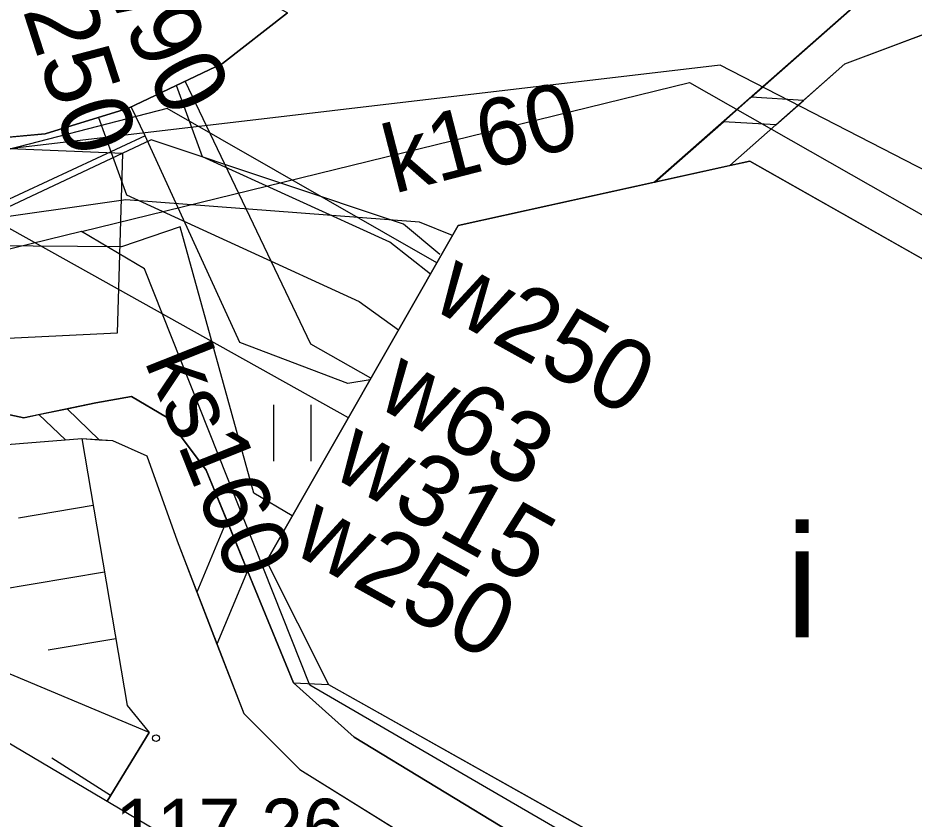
# Model space of a CAD drawing. Extents: x 6434771 to 6436222, y 5663454 to 5664782.
# Drawn here: x 6435168.25 to 6435180.24, y 5663845.99 to 5663856.71 of the extents above; entities that cross this region are included whole.
import ezdxf

# ---------------------------------------------------------------- set-up
doc = ezdxf.new("R2010")
doc.units = 0
for name, color, linetype in [('Warstwa 1', 7, 'Continuous'), ('Warstwa 12', 7, 'Continuous'), ('Warstwa 13', 7, 'Continuous'), ('Warstwa 15', 7, 'Continuous'), ('Warstwa 20', 7, 'Continuous'), ('Warstwa 25', 7, 'Continuous'), ('Warstwa 3', 7, 'Continuous'), ('Warstwa 34', 7, 'Continuous'), ('Warstwa 5', 7, 'Continuous'), ('Warstwa 51', 7, 'Continuous'), ('Warstwa 63', 7, 'Continuous'), ('Warstwa 7', 7, 'Continuous'), ('Warstwa 9', 7, 'Continuous')]:
    doc.layers.add(name, color=color, linetype=linetype)

msp = doc.modelspace()

# ---------------------------------------------------------------- linework, layer by layer
at = {"layer": 'Warstwa 1'}
msp.add_lwpolyline([(6435174.144, 5663853.931), (6435171.58, 5663849.442), (6435172.41, 5663847.792), (6435181.877, 5663842.477), (6435185.952, 5663850.318), (6435178.045, 5663854.794)], close=True, dxfattribs=at)
at = {"layer": 'Warstwa 12'}
for points in [[(6435184.91, 5663855.561), (6435183.535, 5663853.048), (6435177.651, 5663856.079), (6435167.265, 5663854.854), (6435160.708, 5663855.184), (6435153.514, 5663873.042), (6435146.921, 5663869.156)], [(6435173.86, 5663853.434), (6435170.253, 5663855.498), (6435167.725, 5663854.849), (6435160.837, 5663855.112), (6435160.319, 5663856.098), (6435157.676, 5663855), (6435146.824, 5663860.742), (6435145.767, 5663860.207)], [(6435172.978, 5663851.889), (6435172.175, 5663852.345), (6435170.493, 5663855.864)], [(6435173.775, 5663853.284), (6435173.232, 5663853.712), (6435170.725, 5663854.852), (6435170.374, 5663855.808)], [(6435169.959, 5663855.132), (6435169.769, 5663855.522)], [(6435169.332, 5663855.379), (6435169.709, 5663854.345), (6435172.822, 5663852.917), (6435173.348, 5663852.537)], [(6435173.9, 5663853.544), (6435173.415, 5663853.95), (6435170.038, 5663855.081), (6435165.894, 5663853.131), (6435162.013, 5663854.778), (6435161.809, 5663855.27)], [(6435169.959, 5663855.132), (6435167.022, 5663853.767), (6435165.41, 5663854.467), (6435159.582, 5663852.056)], [(6435172.965, 5663851.867), (6435172.669, 5663851.819), (6435171.225, 5663852.366), (6435169.959, 5663855.132)], [(6435174.07, 5663853.8), (6435173.625, 5663853.977), (6435169.698, 5663854.275), (6435165.501, 5663853.681)], [(6435172.676, 5663851.362), (6435167.825, 5663854.067), (6435159.743, 5663851.961)], [(6435171.925, 5663850.047), (6435171.411, 5663850.354), (6435170.424, 5663853.916), (6435169.641, 5663853.646), (6435165.501, 5663853.681)]]:
    msp.add_lwpolyline(points, dxfattribs=at)
at = {"layer": 'Warstwa 15'}
msp.add_lwpolyline([(6435161.681, 5663852.112), (6435169.587, 5663852.496), (6435169.656, 5663854.895), (6435161.759, 5663855.221)], close=True, dxfattribs=at)
at = {"layer": 'Warstwa 20'}
msp.add_lwpolyline([(6435169.109, 5663851.082), (6435169.716, 5663847.514), (6435170.012, 5663847.151), (6435169.448, 5663846.234)], dxfattribs=at)
at = {"layer": 'Warstwa 25'}
msp.add_circle((6435170.102, 5663847.074), 0.045, dxfattribs=at)
at = {"layer": 'Warstwa 34'}
msp.add_lwpolyline([(6435169.296, 5663858.22), (6435171.859, 5663856.779), (6435170.99, 5663856.099), (6435169.733, 5663855.505), (6435168.619, 5663855.158), (6435167.267, 5663855.034), (6435160.84, 5663855.312), (6435160.373, 5663856.368), (6435153.507, 5663873.292)], dxfattribs=at)
at = {"layer": 'Warstwa 5'}
for p, q in [((6435178.066, 5663855.651), (6435179.491, 5663856.907)), ((6435170.99, 5663856.099), (6435171.859, 5663856.779)), ((6435179.318, 5663856.096), (6435180.768, 5663856.641)), ((6435169.733, 5663855.505), (6435170.99, 5663856.099)), ((6435178.765, 5663855.607), (6435179.318, 5663856.096)), ((6435177.693, 5663855.322), (6435178.066, 5663855.651)), ((6435178.395, 5663855.279), (6435178.765, 5663855.607)), ((6435168.619, 5663855.158), (6435169.733, 5663855.505)), ((6435176.774, 5663854.513), (6435177.693, 5663855.322)), ((6435177.779, 5663854.735), (6435178.395, 5663855.279)), ((6435167.267, 5663855.034), (6435168.619, 5663855.158)), ((6435177.779, 5663854.735), (6435178.045, 5663854.794)), ((6435178.045, 5663854.794), (6435183.132, 5663851.914)), ((6435174.144, 5663853.931), (6435176.773, 5663854.513)), ((6435176.773, 5663854.513), (6435176.774, 5663854.513)), ((6435171.58, 5663849.442), (6435174.144, 5663853.931)), ((6435169.295, 5663851.56), (6435169.776, 5663851.644)), ((6435169.776, 5663851.644), (6435170.243, 5663851.368)), ((6435167.245, 5663851.594), (6435168.333, 5663851.361)), ((6435168.912, 5663851.481), (6435169.295, 5663851.56)), ((6435171.679, 5663850.782), (6435171.679, 5663851.532)), ((6435172.179, 5663850.782), (6435172.179, 5663851.532)), ((6435168.333, 5663851.361), (6435168.536, 5663851.403)), ((6435168.536, 5663851.403), (6435168.912, 5663851.481)), ((6435170.243, 5663851.368), (6435170.775, 5663850.662)), ((6435170.775, 5663850.662), (6435171.051, 5663849.989)), ((6435171.051, 5663849.989), (6435171.327, 5663849.313)), ((6435171.58, 5663849.442), (6435172.41, 5663847.792)), ((6435171.327, 5663849.313), (6435171.94, 5663847.817)), ((6435171.94, 5663847.817), (6435172.41, 5663847.792)), ((6435171.94, 5663847.817), (6435172.751, 5663847.088)), ((6435171.94, 5663847.817), (6435172.41, 5663847.792)), ((6435172.41, 5663847.792), (6435181.877, 5663842.477)), ((6435172.751, 5663847.088), (6435174.956, 5663845.751))]:
    msp.add_line(p, q, dxfattribs=at)
at = {"layer": 'Warstwa 51'}
for p, q in [((6435178.765, 5663855.607), (6435178.065, 5663855.651)), ((6435178.394, 5663855.28), (6435177.693, 5663855.322)), ((6435168.536, 5663851.403), (6435168.889, 5663851.064)), ((6435168.912, 5663851.48), (6435169.342, 5663851.068)), ((6435171.05, 5663849.989), (6435170.648, 5663849.029)), ((6435171.327, 5663849.313), (6435170.917, 5663848.333))]:
    msp.add_line(p, q, dxfattribs=at)
for points in [[(6435184.692, 5663867.684), (6435184.384, 5663865.358), (6435183.532, 5663862.768), (6435182.892, 5663861.056), (6435181.962, 5663859.457), (6435179.491, 5663856.907), (6435176.773, 5663854.512), (6435177.779, 5663854.735), (6435179.318, 5663856.096), (6435180.768, 5663856.641), (6435180.721, 5663856.444), (6435181.181, 5663856.306), (6435183.496, 5663860.628), (6435184.301, 5663862.609), (6435185.06, 5663865.07), (6435185.513, 5663867.724)], [(6435177.125, 5663842.394), (6435174.956, 5663845.751), (6435172.751, 5663847.088), (6435171.94, 5663847.817), (6435170.775, 5663850.662), (6435170.243, 5663851.368), (6435169.776, 5663851.644), (6435169.295, 5663851.56), (6435168.333, 5663851.361), (6435167.245, 5663851.594), (6435166.035, 5663851.549), (6435163.044, 5663851.485), (6435162.424, 5663851.473), (6435162.103, 5663851.417), (6435161.305, 5663851.039)], [(6435161.764, 5663850.768), (6435162.037, 5663850.967), (6435166.147, 5663850.888), (6435167.438, 5663850.952), (6435169.109, 5663851.082), (6435169.519, 5663851.057), (6435169.977, 5663850.851), (6435170.383, 5663849.716), (6435171.275, 5663847.405), (6435172.026, 5663846.656), (6435174.359, 5663845.208), (6435176.426, 5663842.463)]]:
    msp.add_lwpolyline(points, dxfattribs=at)
at = {"layer": 'Warstwa 63'}
msp.add_lwpolyline([(6435677.2, 5663546.629), (6436084.093, 5664236.205), (6435222.122, 5664744.822), (6434815.229, 5664055.245)], close=True, dxfattribs=at)
at = {"layer": 'Warstwa 7'}
for points in [[(6435169.103, 5663853.852), (6435177.238, 5663855.844), (6435182.631, 5663852.778)], [(6435169.103, 5663853.852), (6435160.222, 5663851.678)], [(6435178.971, 5663842.902), (6435178.918, 5663843.443), (6435178.407, 5663844.159), (6435175.129, 5663846.059), (6435172.16, 5663847.785), (6435169.947, 5663853.352), (6435169.103, 5663853.852)]]:
    msp.add_lwpolyline(points, dxfattribs=at)
at = {"layer": 'Warstwa 9'}
for p, q in [((6435169.109, 5663851.082), (6435169.342, 5663851.068)), ((6435169.109, 5663851.082), (6435169.716, 5663847.514)), ((6435169.342, 5663851.068), (6435169.519, 5663851.057)), ((6435169.519, 5663851.057), (6435169.977, 5663850.851)), ((6435169.977, 5663850.851), (6435170.383, 5663849.716)), ((6435169.262, 5663850.189), (6435168.263, 5663850.019)), ((6435170.383, 5663849.716), (6435170.648, 5663849.029)), ((6435169.413, 5663849.297), (6435167.108, 5663848.905)), ((6435170.012, 5663847.151), (6435165.604, 5663848.994)), ((6435170.648, 5663849.029), (6435170.917, 5663848.333)), ((6435169.565, 5663848.404), (6435168.658, 5663848.25)), ((6435170.917, 5663848.333), (6435171.275, 5663847.405)), ((6435169.716, 5663847.514), (6435170.012, 5663847.151)), ((6435171.275, 5663847.405), (6435172.026, 5663846.656)), ((6435169.448, 5663846.234), (6435170.012, 5663847.151)), ((6435169.495, 5663846.31), (6435168.706, 5663846.806)), ((6435172.026, 5663846.656), (6435174.359, 5663845.208))]:
    msp.add_line(p, q, dxfattribs=at)
msp.add_lwpolyline([(6435165.401, 5663848.622), (6435165.604, 5663848.994), (6435167.092, 5663848.806), (6435167.394, 5663850.643), (6435167.438, 5663850.952), (6435169.109, 5663851.082), (6435169.716, 5663847.514), (6435170.012, 5663847.151), (6435169.448, 5663846.234)], dxfattribs=at)

# ---------------------------------------------------------------- texts
at = {"layer": 'Warstwa 13'}
for s, rotation, p in [('w250', 287.9686, (6435168.032, 5663857.688)), ('w90', 296.0129, (6435169.259, 5663857.427)), ('w250', 330.9576, (6435173.76, 5663852.836)), ('w63', 330.9576, (6435173.025, 5663851.528)), ('w315', 330.9576, (6435172.423, 5663850.589)), ('w250', 330.9576, (6435171.895, 5663849.572))]:
    msp.add_text(s, height=0.95, rotation=rotation, dxfattribs=at).set_placement(p)
at = {"layer": 'Warstwa 25'}
msp.add_text('117.26', height=0.75, dxfattribs=at).set_placement((6435169.556, 5663845.515))
at = {"layer": 'Warstwa 3'}
msp.add_text('i', height=1.5, dxfattribs=at).set_placement((6435178.525, 5663848.423))
at = {"layer": 'Warstwa 7'}
for s, rotation, p in [('k160', 14.45, (6435173.285, 5663854.357)), ('ks160', 291.6814, (6435169.941, 5663852.124))]:
    msp.add_text(s, height=0.9, rotation=rotation, dxfattribs=at).set_placement(p)

doc.saveas('drawing.dxf')
